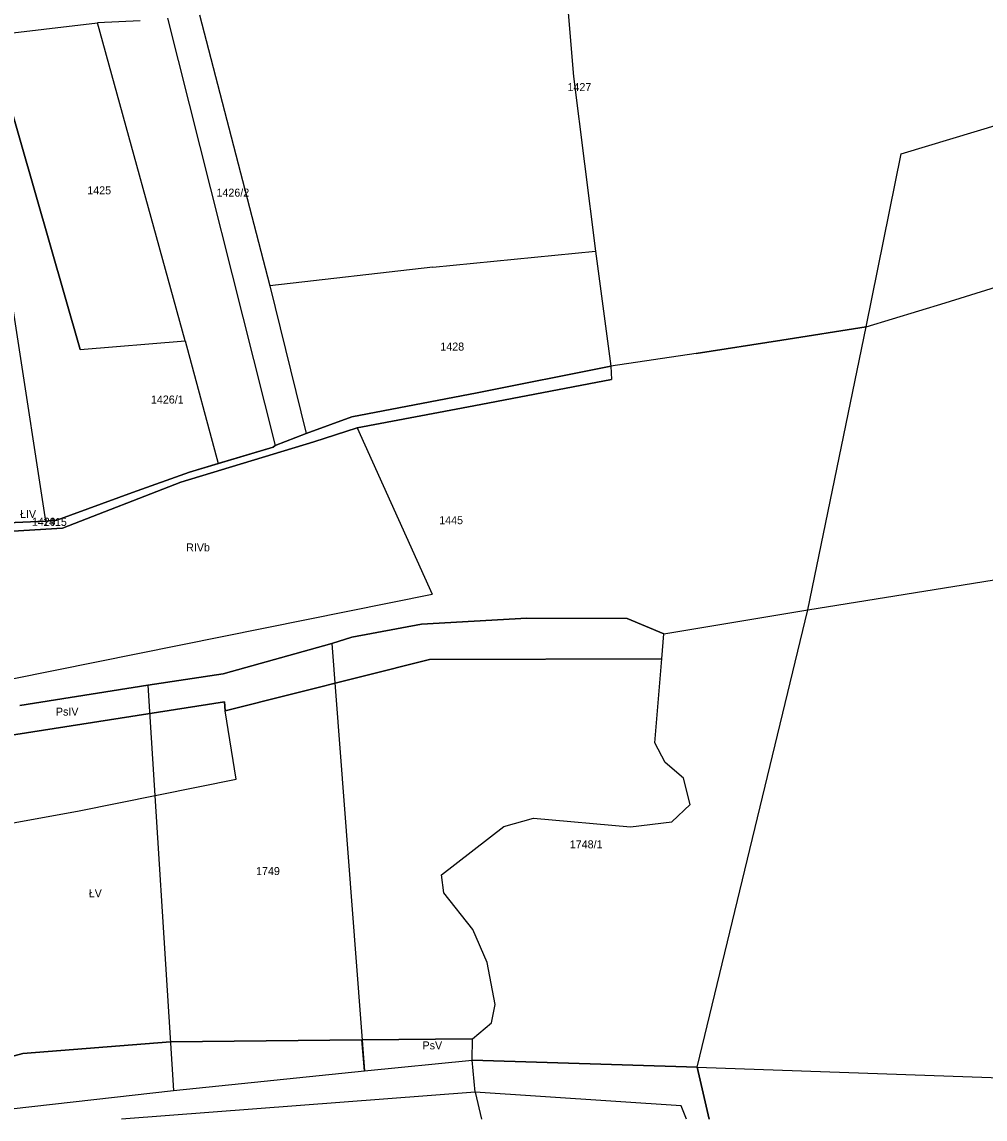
# Model space of a CAD drawing. Extents: x 7498273 to 7499989, y 5499795 to 5500810.
# Drawn here: x 7498498.5 to 7498679, y 5499795 to 5500000.6 of the extents above; entities that cross this region are included whole.
import ezdxf

# ---------------------------------------------------------------- set-up
doc = ezdxf.new("R2010")
doc.units = 0
for name, color, linetype in [('209-oznaczenie konturu klasyfikacyjnego', 7, 'Continuous'), ('211-numer działki ewidencyjnej', 7, 'Continuous'), ('217-kontur klasyfikacyjny', 7, 'Continuous'), ('218-kontur użytku gruntowego', 7, 'Continuous'), ('219-działka ewidencyjna', 7, 'Continuous')]:
    doc.layers.add(name, color=color, linetype=linetype)

msp = doc.modelspace()

# ---------------------------------------------------------------- linework, layer by layer
at = {"layer": '217-kontur klasyfikacyjny'}
for points in [[(7498600.55, 5500006.16), (7498601.85, 5499990.39)], [(7498492.44, 5499998.12), (7498509.38, 5499939.22)], [(7498601.85, 5499990.39), (7498606.02, 5499957.71)], [(7498606.02, 5499957.71), (7498608.87, 5499936.12)], [(7498656.74, 5499943.49), (7498640.96, 5499941)], [(7498645.79, 5499890.44), (7498656.74, 5499943.49)], [(7498509.38, 5499939.22), (7498529.06, 5499940.85)], [(7498529.06, 5499940.85), (7498535.25, 5499917.89)], [(7498640.96, 5499941), (7498624.86, 5499938.47)], [(7498624.86, 5499938.47), (7498608.87, 5499936.12)], [(7498583.82, 5499931.13), (7498608.87, 5499936.12)], [(7498608.87, 5499936.12), (7498608.97, 5499933.64)], [(7498608.97, 5499933.64), (7498583.17, 5499928.7)], [(7498560.34, 5499926.66), (7498583.82, 5499931.13)], [(7498583.17, 5499928.7), (7498561.34, 5499924.6)], [(7498551.75, 5499923.51), (7498560.34, 5499926.66)], [(7498545.97, 5499921.24), (7498551.75, 5499923.51)], [(7498561.34, 5499924.6), (7498553.19, 5499921.96)], [(7498553.19, 5499921.96), (7498528.28, 5499914.4)], [(7498535.25, 5499917.89), (7498545.55, 5499920.95)], [(7498545.55, 5499920.95), (7498545.97, 5499921.24)], [(7498529.88, 5499916.29), (7498535.25, 5499917.89)], [(7498519.18, 5499912.43), (7498529.88, 5499916.29)], [(7498528.28, 5499914.4), (7498506.1, 5499905.78)], [(7498505.02, 5499907.26), (7498519.18, 5499912.43)], [(7498494.41, 5499906.69), (7498502.88, 5499907.08)], [(7498502.88, 5499907.08), (7498505.02, 5499907.26)], [(7498506.1, 5499905.78), (7498496.76, 5499905.22)], [(7498618.79, 5499885.93), (7498645.79, 5499890.44)], [(7498593.12, 5499888.91), (7498573.4, 5499887.76)], [(7498611.92, 5499888.82), (7498593.12, 5499888.91)], [(7498618.79, 5499885.93), (7498611.92, 5499888.82)], [(7498573.4, 5499887.76), (7498560.32, 5499885.33)], [(7498560.32, 5499885.33), (7498556.56, 5499884.14)], [(7498618.41, 5499881.26), (7498618.79, 5499885.93)], [(7498556.56, 5499884.14), (7498536.2, 5499878.48)], [(7498536.59, 5499871.53), (7498574.88, 5499881.12)], [(7498574.88, 5499881.12), (7498618.41, 5499881.26)], [(7498617.11, 5499865.51), (7498618.41, 5499881.26)], [(7498536.2, 5499878.48), (7498522.06, 5499876.32)], [(7498522.06, 5499876.32), (7498498.06, 5499872.53)], [(7498390.29, 5499850.35), (7498536.44, 5499873.21)], [(7498536.44, 5499873.21), (7498536.59, 5499871.53)], [(7498538.66, 5499858.7), (7498536.59, 5499871.53)], [(7498619.05, 5499861.85), (7498617.11, 5499865.51)], [(7498622.5, 5499858.89), (7498619.05, 5499861.85)], [(7498509.2, 5499852.81), (7498538.66, 5499858.7)], [(7498623.74, 5499853.99), (7498622.5, 5499858.89)], [(7498620.29, 5499850.75), (7498623.74, 5499853.99)], [(7498396.23, 5499832.25), (7498509.2, 5499852.81)], [(7498588.83, 5499849.85), (7498594.35, 5499851.44)], [(7498594.35, 5499851.44), (7498612.56, 5499849.78)], [(7498577.12, 5499840.81), (7498588.83, 5499849.85)], [(7498612.56, 5499849.78), (7498620.29, 5499850.75)], [(7498577.55, 5499837.43), (7498577.12, 5499840.81)], [(7498583.02, 5499830.56), (7498577.55, 5499837.43)], [(7498585.71, 5499824.35), (7498583.02, 5499830.56)], [(7498587.16, 5499816.49), (7498585.71, 5499824.35)], [(7498586.47, 5499813.04), (7498587.16, 5499816.49)], [(7498582.92, 5499810.08), (7498586.47, 5499813.04)], [(7498526.29, 5499809.52), (7498498.65, 5499807.28)], [(7498562.22, 5499809.88), (7498526.29, 5499809.52)], [(7498562.22, 5499809.88), (7498582.92, 5499810.08)], [(7498562.66, 5499804.08), (7498562.22, 5499809.88)], [(7498582.86, 5499806.03), (7498582.92, 5499810.08)], [(7498498.65, 5499807.28), (7498478.18, 5499801.81)], [(7498526.87, 5499800.36), (7498562.66, 5499804.08)], [(7498562.66, 5499804.08), (7498582.86, 5499806.03)], [(7498625.04, 5499804.77), (7498582.86, 5499806.03)], [(7498627.307, 5499795.022), (7498625.04, 5499804.77)], [(7498489.18, 5499796.13), (7498526.87, 5499800.36)], [(7498583.41, 5499800.04), (7498517.138, 5499795.022)], [(7498622.07, 5499797.49), (7498583.41, 5499800.04)], [(7498623.061, 5499795.022), (7498622.07, 5499797.49)]]:
    msp.add_lwpolyline(points, dxfattribs=at)
at = {"layer": '218-kontur użytku gruntowego'}
for points in [[(7498600.55, 5500006.16), (7498601.85, 5499990.39)], [(7498492.44, 5499998.12), (7498509.38, 5499939.22)], [(7498601.85, 5499990.39), (7498606.02, 5499957.71)], [(7498606.02, 5499957.71), (7498608.87, 5499936.12)], [(7498656.74, 5499943.49), (7498640.96, 5499941)], [(7498645.79, 5499890.44), (7498656.74, 5499943.49)], [(7498509.38, 5499939.22), (7498529.06, 5499940.85)], [(7498529.06, 5499940.85), (7498535.25, 5499917.89)], [(7498640.96, 5499941), (7498624.86, 5499938.47)], [(7498624.86, 5499938.47), (7498608.87, 5499936.12)], [(7498608.87, 5499936.12), (7498583.82, 5499931.13)], [(7498608.87, 5499936.12), (7498608.97, 5499933.64)], [(7498608.97, 5499933.64), (7498583.17, 5499928.7)], [(7498583.82, 5499931.13), (7498560.34, 5499926.66)], [(7498583.17, 5499928.7), (7498561.34, 5499924.6)], [(7498560.34, 5499926.66), (7498551.75, 5499923.51)], [(7498551.75, 5499923.51), (7498545.97, 5499921.24)], [(7498561.34, 5499924.6), (7498553.19, 5499921.96)], [(7498553.19, 5499921.96), (7498528.28, 5499914.4)], [(7498545.55, 5499920.95), (7498535.25, 5499917.89)], [(7498545.97, 5499921.24), (7498545.55, 5499920.95)], [(7498535.25, 5499917.89), (7498529.88, 5499916.29)], [(7498529.88, 5499916.29), (7498519.18, 5499912.43)], [(7498528.28, 5499914.4), (7498506.1, 5499905.78)], [(7498519.18, 5499912.43), (7498505.02, 5499907.26)], [(7498502.88, 5499907.08), (7498494.41, 5499906.69)], [(7498505.02, 5499907.26), (7498502.88, 5499907.08)], [(7498506.1, 5499905.78), (7498496.76, 5499905.22)], [(7498618.79, 5499885.93), (7498645.79, 5499890.44)], [(7498573.4, 5499887.76), (7498593.12, 5499888.91)], [(7498593.12, 5499888.91), (7498611.92, 5499888.82)], [(7498611.92, 5499888.82), (7498618.79, 5499885.93)], [(7498560.32, 5499885.33), (7498573.4, 5499887.76)], [(7498556.56, 5499884.14), (7498560.32, 5499885.33)], [(7498618.41, 5499881.26), (7498618.79, 5499885.93)], [(7498536.2, 5499878.48), (7498556.56, 5499884.14)], [(7498574.88, 5499881.12), (7498536.59, 5499871.53)], [(7498618.41, 5499881.26), (7498574.88, 5499881.12)], [(7498617.11, 5499865.51), (7498618.41, 5499881.26)], [(7498522.06, 5499876.32), (7498536.2, 5499878.48)], [(7498498.06, 5499872.53), (7498522.06, 5499876.32)], [(7498536.44, 5499873.21), (7498390.29, 5499850.35)], [(7498536.59, 5499871.53), (7498536.44, 5499873.21)], [(7498538.66, 5499858.7), (7498536.59, 5499871.53)], [(7498619.05, 5499861.85), (7498617.11, 5499865.51)], [(7498622.5, 5499858.89), (7498619.05, 5499861.85)], [(7498509.2, 5499852.81), (7498538.66, 5499858.7)], [(7498623.74, 5499853.99), (7498622.5, 5499858.89)], [(7498620.29, 5499850.75), (7498623.74, 5499853.99)], [(7498396.23, 5499832.25), (7498509.2, 5499852.81)], [(7498588.83, 5499849.85), (7498594.35, 5499851.44)], [(7498594.35, 5499851.44), (7498612.56, 5499849.78)], [(7498577.12, 5499840.81), (7498588.83, 5499849.85)], [(7498612.56, 5499849.78), (7498620.29, 5499850.75)], [(7498577.55, 5499837.43), (7498577.12, 5499840.81)], [(7498583.02, 5499830.56), (7498577.55, 5499837.43)], [(7498585.71, 5499824.35), (7498583.02, 5499830.56)], [(7498587.16, 5499816.49), (7498585.71, 5499824.35)], [(7498586.47, 5499813.04), (7498587.16, 5499816.49)], [(7498582.92, 5499810.08), (7498586.47, 5499813.04)], [(7498498.65, 5499807.28), (7498526.29, 5499809.52)], [(7498526.29, 5499809.52), (7498562.22, 5499809.88)], [(7498582.92, 5499810.08), (7498562.22, 5499809.88)], [(7498562.22, 5499809.88), (7498562.66, 5499804.08)], [(7498582.86, 5499806.03), (7498582.92, 5499810.08)], [(7498478.18, 5499801.81), (7498498.65, 5499807.28)], [(7498526.87, 5499800.36), (7498562.66, 5499804.08)], [(7498562.66, 5499804.08), (7498582.86, 5499806.03)], [(7498625.04, 5499804.77), (7498582.86, 5499806.03)], [(7498627.307, 5499795.022), (7498625.04, 5499804.77)], [(7498489.18, 5499796.13), (7498526.87, 5499800.36)], [(7498583.41, 5499800.04), (7498517.138, 5499795.022)], [(7498622.07, 5499797.49), (7498583.41, 5499800.04)], [(7498623.061, 5499795.022), (7498622.07, 5499797.49)]]:
    msp.add_lwpolyline(points, dxfattribs=at)
at = {"layer": '219-działka ewidencyjna'}
for points in [[(7498600.55, 5500006.16), (7498601.85, 5499990.39)], [(7498531.73, 5500001.96), (7498544.97, 5499951.21)], [(7498492.44, 5499998.12), (7498512.63, 5500000.46)], [(7498520.66, 5500000.82), (7498512.63, 5500000.46)], [(7498529.06, 5499940.85), (7498512.63, 5500000.46)], [(7498525.76, 5500001.35), (7498545.97, 5499921.24)], [(7498509.38, 5499939.22), (7498492.44, 5499998.12)], [(7498663.32, 5499975.91), (7498719.91, 5499992.98)], [(7498601.85, 5499990.39), (7498606.02, 5499957.71)], [(7498491.95, 5499977.81), (7498502.88, 5499907.08)], [(7498656.74, 5499943.49), (7498663.32, 5499975.91)], [(7498575.49, 5499954.67), (7498606.02, 5499957.71)], [(7498606.02, 5499957.71), (7498608.87, 5499936.12)], [(7498575.49, 5499954.67), (7498544.97, 5499951.21)], [(7498671.54, 5499948.01), (7498688.82, 5499953.39)], [(7498544.97, 5499951.21), (7498551.75, 5499923.51)], [(7498656.74, 5499943.49), (7498671.54, 5499948.01)], [(7498640.96, 5499941), (7498656.74, 5499943.49)], [(7498645.79, 5499890.44), (7498656.74, 5499943.49)], [(7498509.38, 5499939.22), (7498529.06, 5499940.85)], [(7498624.86, 5499938.47), (7498640.96, 5499941)], [(7498624.86, 5499938.47), (7498608.87, 5499936.12)], [(7498583.82, 5499931.13), (7498608.87, 5499936.12)], [(7498608.87, 5499936.12), (7498608.97, 5499933.64)], [(7498583.17, 5499928.7), (7498608.97, 5499933.64)], [(7498560.34, 5499926.66), (7498583.82, 5499931.13)], [(7498561.34, 5499924.6), (7498583.17, 5499928.7)], [(7498560.34, 5499926.66), (7498551.75, 5499923.51)], [(7498545.97, 5499921.24), (7498551.75, 5499923.51)], [(7498553.19, 5499921.96), (7498561.34, 5499924.6)], [(7498561.34, 5499924.6), (7498575.4, 5499893.4)], [(7498528.28, 5499914.4), (7498553.19, 5499921.96)], [(7498529.88, 5499916.29), (7498545.55, 5499920.95)], [(7498545.55, 5499920.95), (7498545.97, 5499921.24)], [(7498519.18, 5499912.43), (7498529.88, 5499916.29)], [(7498506.1, 5499905.78), (7498528.28, 5499914.4)], [(7498505.02, 5499907.26), (7498519.18, 5499912.43)], [(7498494.41, 5499906.69), (7498502.88, 5499907.08)], [(7498502.88, 5499907.08), (7498505.02, 5499907.26)], [(7498496.76, 5499905.22), (7498506.1, 5499905.78)], [(7498645.79, 5499890.44), (7498695.1, 5499898.38)], [(7498496.65, 5499877.51), (7498575.4, 5499893.4)], [(7498618.79, 5499885.93), (7498645.79, 5499890.44)], [(7498625.04, 5499804.77), (7498645.79, 5499890.44)], [(7498573.4, 5499887.76), (7498593.12, 5499888.91)], [(7498611.92, 5499888.82), (7498593.12, 5499888.91)], [(7498611.92, 5499888.82), (7498618.79, 5499885.93)], [(7498560.32, 5499885.33), (7498573.4, 5499887.76)], [(7498556.56, 5499884.14), (7498560.32, 5499885.33)], [(7498536.2, 5499878.48), (7498556.56, 5499884.14)], [(7498556.56, 5499884.14), (7498562.66, 5499804.08)], [(7498522.06, 5499876.32), (7498536.2, 5499878.48)], [(7498498.06, 5499872.53), (7498522.06, 5499876.32)], [(7498522.06, 5499876.32), (7498526.87, 5499800.36)], [(7498526.87, 5499800.36), (7498562.66, 5499804.08)], [(7498562.66, 5499804.08), (7498582.86, 5499806.03)], [(7498582.86, 5499806.03), (7498625.04, 5499804.77)], [(7498583.41, 5499800.04), (7498582.86, 5499806.03)], [(7498625.04, 5499804.77), (7498703.29, 5499801.99)], [(7498625.04, 5499804.77), (7498627.307, 5499795.022)], [(7498489.18, 5499796.13), (7498526.87, 5499800.36)], [(7498583.41, 5499800.04), (7498584.638, 5499795.022)]]:
    msp.add_lwpolyline(points, dxfattribs=at)

# ---------------------------------------------------------------- texts
at = {"layer": '209-oznaczenie konturu klasyfikacyjnego'}
for s, p in [('ŁIV', (7498498.11, 5499907.69)), ('RIVb', (7498529.25, 5499901.41)), ('PsIV', (7498504.83, 5499870.63)), ('ŁV', (7498510.99, 5499836.6)), ('PsV', (7498573.57, 5499808.08))]:
    msp.add_text(s, height=1.5, dxfattribs=at).set_placement(p)
at = {"layer": '211-numer działki ewidencyjnej'}
for s, p in [('1427', (7498600.75, 5499987.68)), ('1425', (7498510.72, 5499968.33)), ('1426/2', (7498534.94, 5499967.9)), ('1428', (7498576.91, 5499939.05)), ('1426/1', (7498522.65, 5499929.12)), ('1429', (7498500.33, 5499906.22)), ('1415', (7498502.42, 5499906.19)), ('1445', (7498576.7, 5499906.51)), ('1748/1', (7498601.18, 5499845.76)), ('1749', (7498542.36, 5499840.75))]:
    msp.add_text(s, height=1.5, dxfattribs=at).set_placement(p)

doc.saveas('drawing.dxf')
